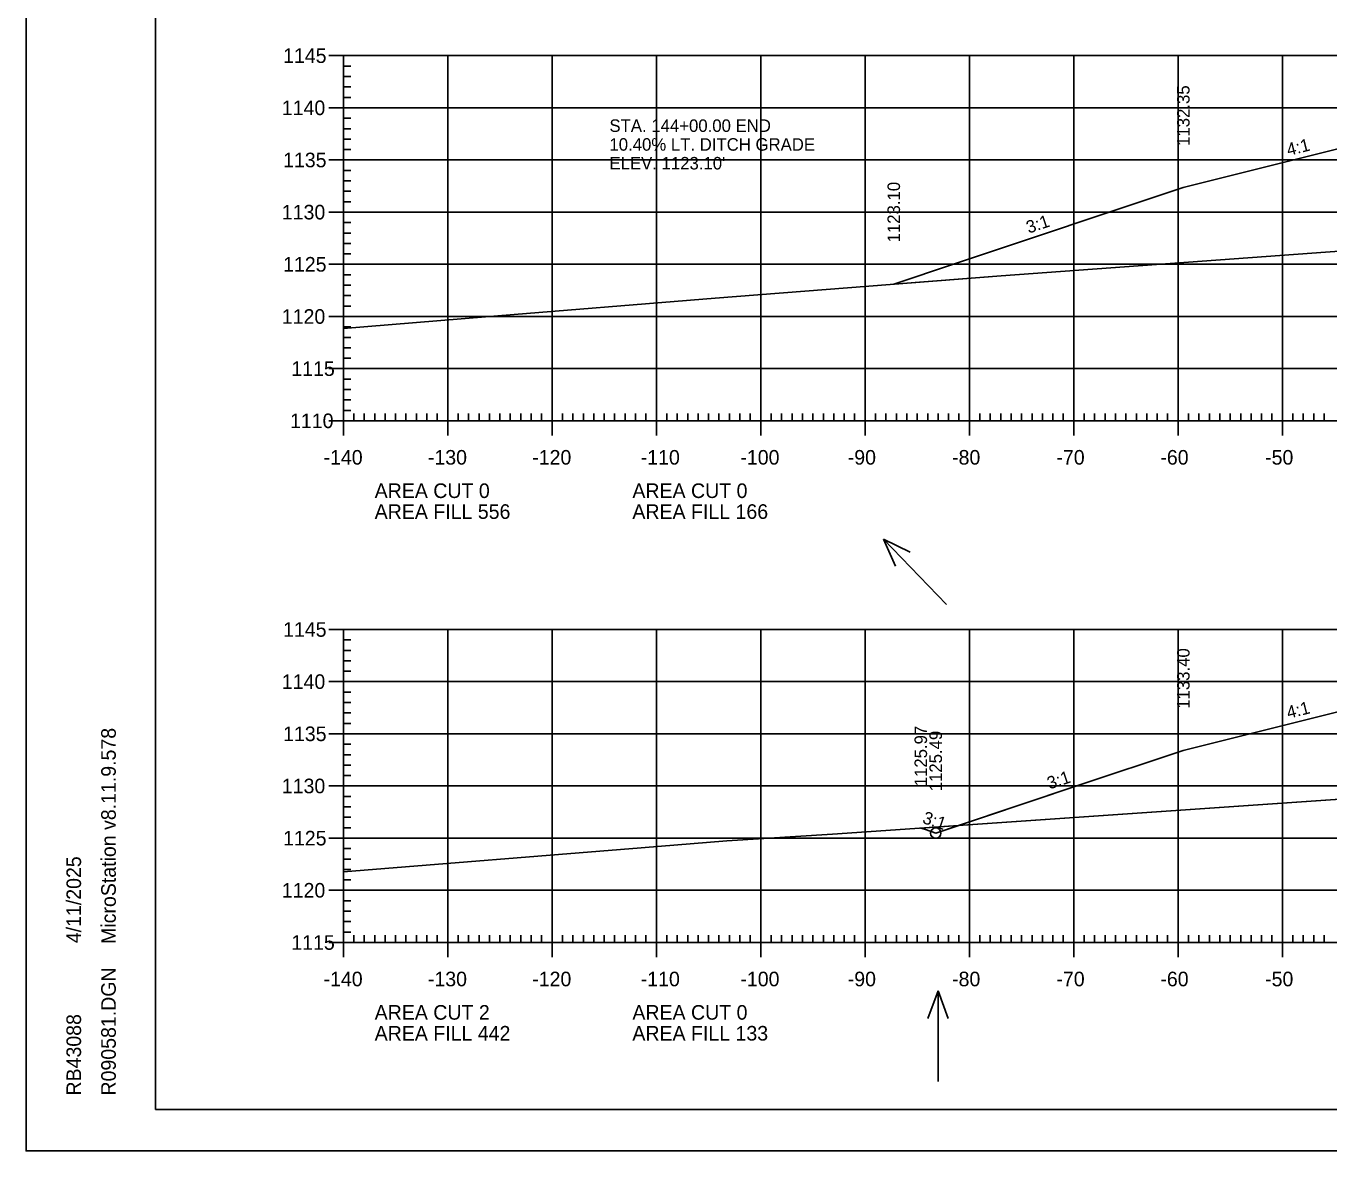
# Model space of a CAD drawing. Extents: x 1322838 to 1324533, y 339903 to 351025.
# Drawn here: x 1323533.3 to 1323658.2, y 343103.2 to 343211 of the extents above; entities that cross this region are included whole.
import ezdxf

# ---------------------------------------------------------------- set-up
doc = ezdxf.new("R2010")
doc.units = 0
for name, color, linetype in [('R_Axis', 7, 'Continuous'), ('R_Axis Annot', 7, 'Continuous'), ('R_Border', 7, 'Continuous'), ('R_Drive', 7, 'Continuous'), ('R_Exist Surface', 7, 'Continuous'), ('R_Fin Surface', 7, 'Continuous'), ('R_Fin Surface Annot', 7, 'Continuous'), ('R_Grid', 7, 'Continuous'), ('R_No Plot', 7, 'Continuous'), ('R_Water Annot', 7, 'Continuous')]:
    doc.layers.add(name, color=color, linetype=linetype)

msp = doc.modelspace()

# ---------------------------------------------------------------- linework, layer by layer
at = {"layer": 'R_Axis'}
for p, q in [((1323562.32, 343208.17), (1323565.12, 343208.17)), ((1323563.72, 343173.17), (1323563.72, 343208.17)), ((1323563.72, 343207.17), (1323564.42, 343207.17)), ((1323563.72, 343206.17), (1323564.42, 343206.17)), ((1323563.72, 343205.17), (1323564.42, 343205.17)), ((1323563.72, 343204.17), (1323564.42, 343204.17)), ((1323562.32, 343203.17), (1323565.12, 343203.17)), ((1323563.72, 343202.17), (1323564.42, 343202.17)), ((1323563.72, 343201.17), (1323564.42, 343201.17)), ((1323563.72, 343200.17), (1323564.42, 343200.17)), ((1323563.72, 343199.17), (1323564.42, 343199.17)), ((1323562.32, 343198.17), (1323565.12, 343198.17)), ((1323563.72, 343197.17), (1323564.42, 343197.17)), ((1323563.72, 343196.17), (1323564.42, 343196.17)), ((1323563.72, 343195.17), (1323564.42, 343195.17)), ((1323563.72, 343194.17), (1323564.42, 343194.17)), ((1323562.32, 343193.17), (1323565.12, 343193.17)), ((1323563.72, 343192.17), (1323564.42, 343192.17)), ((1323563.72, 343191.17), (1323564.42, 343191.17)), ((1323563.72, 343190.17), (1323564.42, 343190.17)), ((1323563.72, 343189.17), (1323564.42, 343189.17)), ((1323562.32, 343188.17), (1323565.12, 343188.17)), ((1323563.72, 343187.17), (1323564.42, 343187.17)), ((1323563.72, 343186.17), (1323564.42, 343186.17)), ((1323563.72, 343185.17), (1323564.42, 343185.17)), ((1323563.72, 343184.17), (1323564.42, 343184.17)), ((1323562.32, 343183.17), (1323565.12, 343183.17)), ((1323563.72, 343182.17), (1323564.42, 343182.17)), ((1323563.72, 343181.17), (1323564.42, 343181.17)), ((1323563.72, 343180.17), (1323564.42, 343180.17)), ((1323563.72, 343179.17), (1323564.42, 343179.17)), ((1323562.32, 343178.17), (1323565.12, 343178.17)), ((1323563.72, 343177.17), (1323564.42, 343177.17)), ((1323563.72, 343176.17), (1323564.42, 343176.17)), ((1323563.72, 343175.17), (1323564.42, 343175.17)), ((1323563.72, 343171.77), (1323563.72, 343174.57)), ((1323563.72, 343174.17), (1323564.42, 343174.17)), ((1323564.72, 343173.17), (1323564.72, 343173.87)), ((1323565.72, 343173.17), (1323565.72, 343173.87)), ((1323566.72, 343173.17), (1323566.72, 343173.87)), ((1323567.72, 343173.17), (1323567.72, 343173.87)), ((1323568.72, 343173.17), (1323568.72, 343173.87)), ((1323569.72, 343173.17), (1323569.72, 343173.87)), ((1323570.72, 343173.17), (1323570.72, 343173.87)), ((1323571.72, 343173.17), (1323571.72, 343173.87)), ((1323572.72, 343173.17), (1323572.72, 343173.87)), ((1323573.72, 343171.77), (1323573.72, 343174.57)), ((1323574.72, 343173.17), (1323574.72, 343173.87)), ((1323575.72, 343173.17), (1323575.72, 343173.87)), ((1323576.72, 343173.17), (1323576.72, 343173.87)), ((1323577.72, 343173.17), (1323577.72, 343173.87)), ((1323578.72, 343173.17), (1323578.72, 343173.87)), ((1323579.72, 343173.17), (1323579.72, 343173.87)), ((1323580.72, 343173.17), (1323580.72, 343173.87)), ((1323581.72, 343173.17), (1323581.72, 343173.87)), ((1323582.72, 343173.17), (1323582.72, 343173.87)), ((1323583.72, 343171.77), (1323583.72, 343174.57)), ((1323584.72, 343173.17), (1323584.72, 343173.87)), ((1323585.72, 343173.17), (1323585.72, 343173.87)), ((1323586.72, 343173.17), (1323586.72, 343173.87)), ((1323587.72, 343173.17), (1323587.72, 343173.87)), ((1323588.72, 343173.17), (1323588.72, 343173.87)), ((1323589.72, 343173.17), (1323589.72, 343173.87)), ((1323590.72, 343173.17), (1323590.72, 343173.87)), ((1323591.72, 343173.17), (1323591.72, 343173.87)), ((1323592.72, 343173.17), (1323592.72, 343173.87)), ((1323593.72, 343171.77), (1323593.72, 343174.57)), ((1323594.72, 343173.17), (1323594.72, 343173.87)), ((1323595.72, 343173.17), (1323595.72, 343173.87)), ((1323596.72, 343173.17), (1323596.72, 343173.87)), ((1323597.72, 343173.17), (1323597.72, 343173.87)), ((1323598.72, 343173.17), (1323598.72, 343173.87)), ((1323599.72, 343173.17), (1323599.72, 343173.87)), ((1323600.72, 343173.17), (1323600.72, 343173.87)), ((1323601.72, 343173.17), (1323601.72, 343173.87)), ((1323602.72, 343173.17), (1323602.72, 343173.87)), ((1323603.72, 343171.77), (1323603.72, 343174.57)), ((1323604.72, 343173.17), (1323604.72, 343173.87)), ((1323605.72, 343173.17), (1323605.72, 343173.87)), ((1323606.72, 343173.17), (1323606.72, 343173.87)), ((1323607.72, 343173.17), (1323607.72, 343173.87)), ((1323608.72, 343173.17), (1323608.72, 343173.87)), ((1323609.72, 343173.17), (1323609.72, 343173.87)), ((1323610.72, 343173.17), (1323610.72, 343173.87)), ((1323611.72, 343173.17), (1323611.72, 343173.87)), ((1323612.72, 343173.17), (1323612.72, 343173.87)), ((1323613.72, 343171.77), (1323613.72, 343174.57)), ((1323614.72, 343173.17), (1323614.72, 343173.87)), ((1323615.72, 343173.17), (1323615.72, 343173.87)), ((1323616.72, 343173.17), (1323616.72, 343173.87)), ((1323617.72, 343173.17), (1323617.72, 343173.87)), ((1323618.72, 343173.17), (1323618.72, 343173.87)), ((1323619.72, 343173.17), (1323619.72, 343173.87)), ((1323620.72, 343173.17), (1323620.72, 343173.87)), ((1323621.72, 343173.17), (1323621.72, 343173.87)), ((1323622.72, 343173.17), (1323622.72, 343173.87)), ((1323623.72, 343171.77), (1323623.72, 343174.57)), ((1323624.72, 343173.17), (1323624.72, 343173.87)), ((1323625.72, 343173.17), (1323625.72, 343173.87)), ((1323626.72, 343173.17), (1323626.72, 343173.87)), ((1323627.72, 343173.17), (1323627.72, 343173.87)), ((1323628.72, 343173.17), (1323628.72, 343173.87)), ((1323629.72, 343173.17), (1323629.72, 343173.87)), ((1323630.72, 343173.17), (1323630.72, 343173.87)), ((1323631.72, 343173.17), (1323631.72, 343173.87)), ((1323632.72, 343173.17), (1323632.72, 343173.87)), ((1323633.72, 343171.77), (1323633.72, 343174.57)), ((1323634.72, 343173.17), (1323634.72, 343173.87)), ((1323635.72, 343173.17), (1323635.72, 343173.87)), ((1323636.72, 343173.17), (1323636.72, 343173.87)), ((1323637.72, 343173.17), (1323637.72, 343173.87)), ((1323638.72, 343173.17), (1323638.72, 343173.87)), ((1323639.72, 343173.17), (1323639.72, 343173.87)), ((1323640.72, 343173.17), (1323640.72, 343173.87)), ((1323641.72, 343173.17), (1323641.72, 343173.87)), ((1323642.72, 343173.17), (1323642.72, 343173.87)), ((1323643.72, 343171.77), (1323643.72, 343174.57)), ((1323644.72, 343173.17), (1323644.72, 343173.87)), ((1323645.72, 343173.17), (1323645.72, 343173.87)), ((1323646.72, 343173.17), (1323646.72, 343173.87)), ((1323647.72, 343173.17), (1323647.72, 343173.87)), ((1323648.72, 343173.17), (1323648.72, 343173.87)), ((1323649.72, 343173.17), (1323649.72, 343173.87)), ((1323650.72, 343173.17), (1323650.72, 343173.87)), ((1323651.72, 343173.17), (1323651.72, 343173.87)), ((1323652.72, 343173.17), (1323652.72, 343173.87)), ((1323653.72, 343171.77), (1323653.72, 343174.57)), ((1323654.72, 343173.17), (1323654.72, 343173.87)), ((1323655.72, 343173.17), (1323655.72, 343173.87)), ((1323656.72, 343173.17), (1323656.72, 343173.87)), ((1323657.72, 343173.17), (1323657.72, 343173.87)), ((1323562.32, 343173.17), (1323565.12, 343173.17)), ((1323563.72, 343173.17), (1323843.72, 343173.17)), ((1323562.32, 343153.17), (1323565.12, 343153.17)), ((1323563.72, 343123.17), (1323563.72, 343153.17)), ((1323563.72, 343152.17), (1323564.42, 343152.17)), ((1323563.72, 343151.17), (1323564.42, 343151.17)), ((1323563.72, 343150.17), (1323564.42, 343150.17)), ((1323563.72, 343149.17), (1323564.42, 343149.17)), ((1323562.32, 343148.17), (1323565.12, 343148.17)), ((1323563.72, 343147.17), (1323564.42, 343147.17)), ((1323563.72, 343146.17), (1323564.42, 343146.17)), ((1323563.72, 343145.17), (1323564.42, 343145.17)), ((1323563.72, 343144.17), (1323564.42, 343144.17)), ((1323562.32, 343143.17), (1323565.12, 343143.17)), ((1323563.72, 343142.17), (1323564.42, 343142.17)), ((1323563.72, 343141.17), (1323564.42, 343141.17)), ((1323563.72, 343140.17), (1323564.42, 343140.17)), ((1323563.72, 343139.17), (1323564.42, 343139.17)), ((1323562.32, 343138.17), (1323565.12, 343138.17)), ((1323563.72, 343137.17), (1323564.42, 343137.17)), ((1323563.72, 343136.17), (1323564.42, 343136.17)), ((1323563.72, 343135.17), (1323564.42, 343135.17)), ((1323563.72, 343134.17), (1323564.42, 343134.17)), ((1323562.32, 343133.17), (1323565.12, 343133.17)), ((1323563.72, 343132.17), (1323564.42, 343132.17)), ((1323563.72, 343131.17), (1323564.42, 343131.17)), ((1323563.72, 343130.17), (1323564.42, 343130.17)), ((1323563.72, 343129.17), (1323564.42, 343129.17)), ((1323562.32, 343128.17), (1323565.12, 343128.17)), ((1323563.72, 343127.17), (1323564.42, 343127.17)), ((1323563.72, 343126.17), (1323564.42, 343126.17)), ((1323563.72, 343125.17), (1323564.42, 343125.17)), ((1323563.72, 343121.77), (1323563.72, 343124.57)), ((1323563.72, 343124.17), (1323564.42, 343124.17)), ((1323564.72, 343123.17), (1323564.72, 343123.87)), ((1323565.72, 343123.17), (1323565.72, 343123.87)), ((1323566.72, 343123.17), (1323566.72, 343123.87)), ((1323567.72, 343123.17), (1323567.72, 343123.87)), ((1323568.72, 343123.17), (1323568.72, 343123.87)), ((1323569.72, 343123.17), (1323569.72, 343123.87)), ((1323570.72, 343123.17), (1323570.72, 343123.87)), ((1323571.72, 343123.17), (1323571.72, 343123.87)), ((1323572.72, 343123.17), (1323572.72, 343123.87)), ((1323573.72, 343121.77), (1323573.72, 343124.57)), ((1323574.72, 343123.17), (1323574.72, 343123.87)), ((1323575.72, 343123.17), (1323575.72, 343123.87)), ((1323576.72, 343123.17), (1323576.72, 343123.87)), ((1323577.72, 343123.17), (1323577.72, 343123.87)), ((1323578.72, 343123.17), (1323578.72, 343123.87)), ((1323579.72, 343123.17), (1323579.72, 343123.87)), ((1323580.72, 343123.17), (1323580.72, 343123.87)), ((1323581.72, 343123.17), (1323581.72, 343123.87)), ((1323582.72, 343123.17), (1323582.72, 343123.87)), ((1323583.72, 343121.77), (1323583.72, 343124.57)), ((1323584.72, 343123.17), (1323584.72, 343123.87)), ((1323585.72, 343123.17), (1323585.72, 343123.87)), ((1323586.72, 343123.17), (1323586.72, 343123.87)), ((1323587.72, 343123.17), (1323587.72, 343123.87)), ((1323588.72, 343123.17), (1323588.72, 343123.87)), ((1323589.72, 343123.17), (1323589.72, 343123.87)), ((1323590.72, 343123.17), (1323590.72, 343123.87)), ((1323591.72, 343123.17), (1323591.72, 343123.87)), ((1323592.72, 343123.17), (1323592.72, 343123.87)), ((1323593.72, 343121.77), (1323593.72, 343124.57)), ((1323594.72, 343123.17), (1323594.72, 343123.87)), ((1323595.72, 343123.17), (1323595.72, 343123.87)), ((1323596.72, 343123.17), (1323596.72, 343123.87)), ((1323597.72, 343123.17), (1323597.72, 343123.87)), ((1323598.72, 343123.17), (1323598.72, 343123.87)), ((1323599.72, 343123.17), (1323599.72, 343123.87)), ((1323600.72, 343123.17), (1323600.72, 343123.87)), ((1323601.72, 343123.17), (1323601.72, 343123.87)), ((1323602.72, 343123.17), (1323602.72, 343123.87)), ((1323603.72, 343121.77), (1323603.72, 343124.57)), ((1323604.72, 343123.17), (1323604.72, 343123.87)), ((1323605.72, 343123.17), (1323605.72, 343123.87)), ((1323606.72, 343123.17), (1323606.72, 343123.87)), ((1323607.72, 343123.17), (1323607.72, 343123.87)), ((1323608.72, 343123.17), (1323608.72, 343123.87)), ((1323609.72, 343123.17), (1323609.72, 343123.87)), ((1323610.72, 343123.17), (1323610.72, 343123.87)), ((1323611.72, 343123.17), (1323611.72, 343123.87)), ((1323612.72, 343123.17), (1323612.72, 343123.87)), ((1323613.72, 343121.77), (1323613.72, 343124.57)), ((1323614.72, 343123.17), (1323614.72, 343123.87)), ((1323615.72, 343123.17), (1323615.72, 343123.87)), ((1323616.72, 343123.17), (1323616.72, 343123.87)), ((1323617.72, 343123.17), (1323617.72, 343123.87)), ((1323618.72, 343123.17), (1323618.72, 343123.87)), ((1323619.72, 343123.17), (1323619.72, 343123.87)), ((1323620.72, 343123.17), (1323620.72, 343123.87)), ((1323621.72, 343123.17), (1323621.72, 343123.87)), ((1323622.72, 343123.17), (1323622.72, 343123.87)), ((1323623.72, 343121.77), (1323623.72, 343124.57)), ((1323624.72, 343123.17), (1323624.72, 343123.87)), ((1323625.72, 343123.17), (1323625.72, 343123.87)), ((1323626.72, 343123.17), (1323626.72, 343123.87)), ((1323627.72, 343123.17), (1323627.72, 343123.87)), ((1323628.72, 343123.17), (1323628.72, 343123.87)), ((1323629.72, 343123.17), (1323629.72, 343123.87)), ((1323630.72, 343123.17), (1323630.72, 343123.87)), ((1323631.72, 343123.17), (1323631.72, 343123.87)), ((1323632.72, 343123.17), (1323632.72, 343123.87)), ((1323633.72, 343121.77), (1323633.72, 343124.57)), ((1323634.72, 343123.17), (1323634.72, 343123.87)), ((1323635.72, 343123.17), (1323635.72, 343123.87)), ((1323636.72, 343123.17), (1323636.72, 343123.87)), ((1323637.72, 343123.17), (1323637.72, 343123.87)), ((1323638.72, 343123.17), (1323638.72, 343123.87)), ((1323639.72, 343123.17), (1323639.72, 343123.87)), ((1323640.72, 343123.17), (1323640.72, 343123.87)), ((1323641.72, 343123.17), (1323641.72, 343123.87)), ((1323642.72, 343123.17), (1323642.72, 343123.87)), ((1323643.72, 343121.77), (1323643.72, 343124.57)), ((1323644.72, 343123.17), (1323644.72, 343123.87)), ((1323645.72, 343123.17), (1323645.72, 343123.87)), ((1323646.72, 343123.17), (1323646.72, 343123.87)), ((1323647.72, 343123.17), (1323647.72, 343123.87)), ((1323648.72, 343123.17), (1323648.72, 343123.87)), ((1323649.72, 343123.17), (1323649.72, 343123.87)), ((1323650.72, 343123.17), (1323650.72, 343123.87)), ((1323651.72, 343123.17), (1323651.72, 343123.87)), ((1323652.72, 343123.17), (1323652.72, 343123.87)), ((1323653.72, 343121.77), (1323653.72, 343124.57)), ((1323654.72, 343123.17), (1323654.72, 343123.87)), ((1323655.72, 343123.17), (1323655.72, 343123.87)), ((1323656.72, 343123.17), (1323656.72, 343123.87)), ((1323657.72, 343123.17), (1323657.72, 343123.87)), ((1323562.32, 343123.17), (1323565.12, 343123.17)), ((1323563.72, 343123.17), (1323843.72, 343123.17))]:
    msp.add_line(p, q, dxfattribs=at)
at = {"layer": 'R_Border'}
for p, q in [((1323545.72, 343107.17), (1323545.72, 343312.63)), ((1323545.72, 343107.17), (1323545.72, 343107.17)), ((1323861.9, 343107.17), (1323545.72, 343107.17))]:
    msp.add_line(p, q, dxfattribs=at)
at = {"layer": 'R_Exist Surface'}
for points in [[(1323563.72, 343182.01), (1323577.34, 343183.13), (1323599.34, 343184.93), (1323626.76, 343187.07), (1323663.99, 343189.79)], [(1323563.72, 343129.94), (1323592.27, 343132.25), (1323600.48, 343132.91), (1323610.61, 343133.56), (1323662.95, 343137.15)]]:
    msp.add_lwpolyline(points, dxfattribs=at)
at = {"layer": 'R_Fin Surface'}
for points in [[(1323616.47, 343186.27), (1323622.28, 343188.21), (1323644.22, 343195.52), (1323658.64, 343199.13), (1323661.83, 343199.92), (1323666.22, 343201.02), (1323672.21, 343200.69), (1323674.22, 343200.58), (1323703.71, 343198.96), (1323733.21, 343197.33), (1323733.22, 343197.33), (1323735.21, 343197.22), (1323741.22, 343196.89), (1323741.22, 343196.98), (1323741.23, 343197.06), (1323741.97, 343197.39), (1323763.2, 343196.42)], [(1323619.06, 343134.14), (1323619.51, 343133.99), (1323620.49, 343133.66), (1323634.02, 343138.18), (1323644.22, 343141.57), (1323658.64, 343145.18), (1323658.64, 343145.18), (1323661.73, 343145.95), (1323666.22, 343147.07), (1323669.55, 343146.89), (1323672.22, 343146.74), (1323674.22, 343146.63), (1323688.38, 343145.86), (1323703.71, 343145.01), (1323703.71, 343145.01), (1323733.22, 343143.39), (1323735.22, 343143.28), (1323741.22, 343142.95), (1323741.23, 343143.12), (1323741.69, 343143.32), (1323741.98, 343143.45), (1323758.54, 343142.51), (1323763.2, 343142.25)]]:
    msp.add_lwpolyline(points, dxfattribs=at)
at = {"layer": 'R_Grid'}
for p, q in [((1323563.72, 343208.17), (1323843.72, 343208.17)), ((1323563.72, 343173.17), (1323563.72, 343208.17)), ((1323573.72, 343173.17), (1323573.72, 343208.17)), ((1323583.72, 343173.17), (1323583.72, 343208.17)), ((1323593.72, 343173.17), (1323593.72, 343208.17)), ((1323603.72, 343173.17), (1323603.72, 343208.17)), ((1323613.72, 343173.17), (1323613.72, 343208.17)), ((1323623.72, 343173.17), (1323623.72, 343208.17)), ((1323633.72, 343173.17), (1323633.72, 343208.17)), ((1323643.72, 343173.17), (1323643.72, 343208.17)), ((1323653.72, 343173.17), (1323653.72, 343208.17)), ((1323563.72, 343203.17), (1323843.72, 343203.17)), ((1323563.72, 343198.17), (1323843.72, 343198.17)), ((1323563.72, 343193.17), (1323843.72, 343193.17)), ((1323563.72, 343188.17), (1323843.72, 343188.17)), ((1323563.72, 343183.17), (1323843.72, 343183.17)), ((1323563.72, 343178.17), (1323843.72, 343178.17)), ((1323563.72, 343173.17), (1323843.72, 343173.17)), ((1323563.72, 343153.17), (1323843.72, 343153.17)), ((1323563.72, 343123.17), (1323563.72, 343153.17)), ((1323573.72, 343123.17), (1323573.72, 343153.17)), ((1323583.72, 343123.17), (1323583.72, 343153.17)), ((1323593.72, 343123.17), (1323593.72, 343153.17)), ((1323603.72, 343123.17), (1323603.72, 343153.17)), ((1323613.72, 343123.17), (1323613.72, 343153.17)), ((1323623.72, 343123.17), (1323623.72, 343153.17)), ((1323633.72, 343123.17), (1323633.72, 343153.17)), ((1323643.72, 343123.17), (1323643.72, 343153.17)), ((1323653.72, 343123.17), (1323653.72, 343153.17)), ((1323563.72, 343148.17), (1323843.72, 343148.17)), ((1323563.72, 343143.17), (1323843.72, 343143.17)), ((1323563.72, 343138.17), (1323843.72, 343138.17)), ((1323563.72, 343133.17), (1323843.72, 343133.17)), ((1323563.72, 343128.17), (1323843.72, 343128.17)), ((1323563.72, 343123.17), (1323843.72, 343123.17))]:
    msp.add_line(p, q, dxfattribs=at)
at = {"layer": 'R_No Plot'}
msp.add_line((1323533.31, 343103.19), (1323866.65, 343103.19), dxfattribs=at)
for points in [[(1323533.31, 343316.53), (1323866.65, 343316.53), (1323866.65, 343103.19), (1323533.31, 343103.19)], [(1323779.64, 343312.63), (1323799.26, 343312.63), (1323799.26, 343302.75), (1323815.37, 343302.75), (1323838.57, 343302.75), (1323838.57, 343270.08), (1323861.77, 343270.08), (1323861.9, 343107.17), (1323545.72, 343107.17), (1323545.72, 343312.63)], [(1323619.06, 343134.14), (1323622.66, 343134.39), (1323620.49, 343133.66), (1323619.51, 343133.99)]]:
    msp.add_lwpolyline(points, close=True, dxfattribs=at)
for points in [[(1323658.64, 343199.13), (1323644.22, 343195.52), (1323622.28, 343188.21), (1323616.47, 343186.27), (1323626.76, 343187.07), (1323663.99, 343189.79)], [(1323658.64, 343145.18), (1323644.22, 343141.57), (1323634.02, 343138.18), (1323622.66, 343134.39), (1323662.95, 343137.15)]]:
    msp.add_lwpolyline(points, dxfattribs=at)
msp.add_circle((1323620.49, 343133.66), 0.5, dxfattribs=at)
msp.add_circle((1323620.49, 343133.66), 0.5, dxfattribs=at)
at = {"layer": 'R_Water Annot'}
for p, q in [((1323621.53, 343155.58), (1323615.48, 343161.82)), ((1323615.48, 343161.82), (1323618.03, 343160.58)), ((1323615.48, 343161.82), (1323616.64, 343159.23)), ((1323620.71, 343118.54), (1323619.74, 343115.88)), ((1323620.71, 343109.85), (1323620.71, 343118.54)), ((1323620.71, 343118.54), (1323621.68, 343115.88))]:
    msp.add_line(p, q, dxfattribs=at)

# ---------------------------------------------------------------- texts
at = {"layer": 'R_Axis Annot'}
for s, p in [('1145', (1323557.94, 343207.47)), ('1140', (1323557.82, 343202.47)), ('1135', (1323557.94, 343197.47)), ('1130', (1323557.82, 343192.47)), ('1125', (1323557.94, 343187.47)), ('1120', (1323557.82, 343182.47)), ('1115', (1323558.73, 343177.47)), ('1110', (1323558.61, 343172.47)), ('-140', (1323561.82, 343168.97)), ('-130', (1323571.82, 343168.97)), ('-120', (1323581.82, 343168.97)), ('-110', (1323592.22, 343168.97)), ('-100', (1323601.77, 343168.97)), ('-90', (1323612.06, 343168.97)), ('-80', (1323622.06, 343168.97)), ('-70', (1323632.06, 343168.97)), ('-60', (1323642.02, 343168.97)), ('-50', (1323652.06, 343168.97)), ('AREA CUT 0', (1323566.72, 343165.77)), ('AREA CUT 0', (1323591.42, 343165.77)), ('AREA FILL 556', (1323566.72, 343163.77)), ('AREA FILL 166', (1323591.42, 343163.77)), ('1145', (1323557.94, 343152.47)), ('1140', (1323557.82, 343147.47)), ('1135', (1323557.94, 343142.47)), ('1130', (1323557.82, 343137.47)), ('1125', (1323557.94, 343132.47)), ('1120', (1323557.82, 343127.47)), ('1115', (1323558.73, 343122.47)), ('-140', (1323561.82, 343118.97)), ('-130', (1323571.82, 343118.97)), ('-120', (1323581.82, 343118.97)), ('-110', (1323592.22, 343118.97)), ('-100', (1323601.77, 343118.97)), ('-90', (1323612.06, 343118.97)), ('-80', (1323622.06, 343118.97)), ('-70', (1323632.06, 343118.97)), ('-60', (1323642.02, 343118.97)), ('-50', (1323652.06, 343118.97)), ('AREA CUT 2', (1323566.72, 343115.77)), ('AREA CUT 0', (1323591.42, 343115.77)), ('AREA FILL 442', (1323566.72, 343113.77)), ('AREA FILL 133', (1323591.42, 343113.77))]:
    msp.add_text(s, height=1.4, dxfattribs=at).set_placement(p)
at = {"layer": 'R_Border'}
for s, p in [('MicroStation v8.11.9.578', (1323541.91, 343123.03)), ('4/11/2025', (1323538.58, 343123.1)), ('R090581.DGN', (1323541.91, 343108.5)), ('RB43088', (1323538.58, 343108.5))]:
    msp.add_text(s, height=1.4, rotation=90, dxfattribs=at).set_placement(p)
at = {"layer": 'R_Drive'}
for s, p in [('STA. 144+00.00 END', (1323589.22, 343200.86)), ('10.40% LT. DITCH GRADE', (1323589.22, 343199.06)), ("ELEV. 1123.10'", (1323589.22, 343197.26))]:
    msp.add_text(s, height=1.2, dxfattribs=at).set_placement(p)
at = {"layer": 'R_Fin Surface Annot'}
for s, rotation, p in [('1132.35', 90, (1323644.82, 343199.52)), ('4:1', 14.0359, (1323654.29, 343198.55)), ('1123.10', 90, (1323617.07, 343190.27)), ('3:1', 18.436, (1323629.4, 343191.11)), ('1133.40', 90, (1323644.82, 343145.57)), ('4:1', 14.036, (1323654.29, 343144.61)), ('1125.97', 90, (1323619.66, 343138.14)), ('1125.49', 90, (1323621.09, 343137.66)), ('3:1', 18.4363, (1323631.4, 343137.83)), ('3:1', 341.5656, (1323619.14, 343134.64))]:
    msp.add_text(s, height=1.2, rotation=rotation, dxfattribs=at).set_placement(p)

doc.saveas('drawing.dxf')
